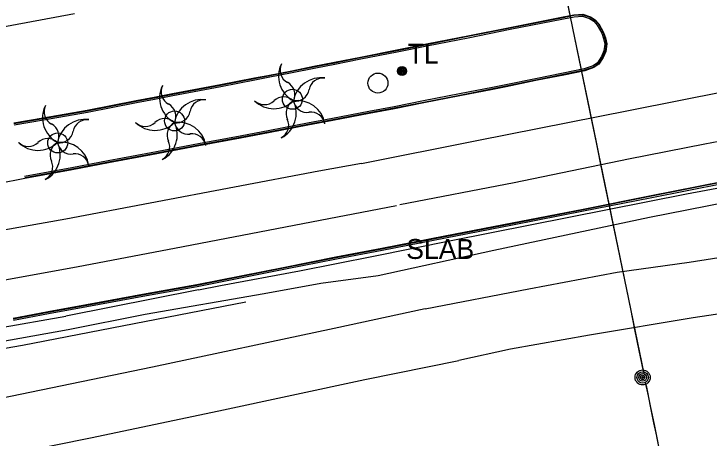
# Model space of a CAD drawing. Extents: x 368532 to 392481, y 10654822 to 10676899.
# Drawn here: x 385216.3 to 385391.1, y 10655020.7 to 10655127.4 of the extents above; entities that cross this region are included whole.
import ezdxf

# ---------------------------------------------------------------- set-up
doc = ezdxf.new("R2010")
doc.units = 0
for name, color, linetype in [('p_Catenary', 7, 'Continuous'), ('p_dtm sidewalk', 7, 'Continuous'), ('p_dtm slab', 7, 'Continuous'), ('p_railroad rr control', 7, 'Continuous'), ('p_road - paved curb', 7, 'Continuous'), ('p_road paint stripe', 7, 'Continuous'), ('p_structure fence', 7, 'Continuous'), ('p_utility general pole', 7, 'Continuous'), ('p_veg palm', 7, 'Continuous')]:
    doc.layers.add(name, color=color, linetype=linetype)

msp = doc.modelspace()

# ---------------------------------------------------------------- linework, layer by layer
at = {"layer": 'p_Catenary'}
for points in [[(385355.1, 10655131.93), (385356.19, 10655126.66), (385357.28, 10655121.39), (385358.37, 10655116.11), (385359.46, 10655110.84), (385360.55, 10655105.57), (385361.64, 10655100.29), (385362.73, 10655095.02), (385363.82, 10655089.75), (385364.91, 10655084.47), (385366, 10655079.2), (385367.09, 10655073.93), (385368.18, 10655068.65), (385369.27, 10655063.38), (385370.36, 10655058.1), (385371.45, 10655052.83), (385372.54, 10655047.56), (385373.63, 10655042.28), (385374.73, 10655037.01)], [(385355.15, 10655131.86), (385356.23, 10655126.62), (385357.31, 10655121.38), (385358.39, 10655116.14), (385359.47, 10655110.9), (385360.54, 10655105.66), (385361.62, 10655100.42), (385362.7, 10655095.17), (385363.78, 10655089.93), (385364.86, 10655084.69), (385365.94, 10655079.45), (385367.02, 10655074.21), (385368.1, 10655068.97), (385369.18, 10655063.72), (385370.26, 10655058.48), (385371.34, 10655053.24), (385372.41, 10655048), (385373.49, 10655042.76), (385374.57, 10655037.52)], [(385375.08, 10655034.7), (385375.79, 10655031.33), (385376.49, 10655027.95), (385377.19, 10655024.58), (385377.89, 10655021.2), (385378.6, 10655017.82), (385379.3, 10655014.45), (385380, 10655011.07), (385380.7, 10655007.69), (385381.4, 10655004.32), (385382.11, 10655000.94), (385382.81, 10654997.57), (385383.51, 10654994.19), (385384.21, 10654990.81), (385384.92, 10654987.44), (385385.62, 10654984.06), (385386.32, 10654980.68), (385387.02, 10654977.31), (385387.72, 10654973.93), (385388.43, 10654970.56), (385389.13, 10654967.18), (385389.83, 10654963.8), (385390.53, 10654960.43), (385391.24, 10654957.05)], [(385375.27, 10655033.98), (385376.32, 10655028.86), (385377.38, 10655023.74), (385378.43, 10655018.62), (385379.49, 10655013.5), (385380.54, 10655008.38), (385381.6, 10655003.26), (385382.65, 10654998.14), (385383.71, 10654993.02), (385384.77, 10654987.91), (385385.82, 10654982.79), (385386.88, 10654977.67), (385387.93, 10654972.55), (385388.99, 10654967.43), (385390.04, 10654962.31), (385391.1, 10654957.19), (385392.16, 10654952.07), (385393.21, 10654946.95), (385394.27, 10654941.83), (385395.32, 10654936.71)]]:
    msp.add_lwpolyline(points, dxfattribs=at)
at = {"layer": 'p_dtm sidewalk'}
for centre in [(385307.85, 10655109.99), (385286.32, 10655105.92), (385256.69, 10655100.47), (385227.29, 10655094.95)]:
    msp.add_circle(centre, 2.52, dxfattribs=at)
at = {"layer": 'p_dtm slab'}
for p, q in [((385385.48, 10655082.13), (385414.84, 10655087.81)), ((385365.59, 10655078.2), (385385.48, 10655082.13)), ((385405.36, 10655081.91), (385376.12, 10655076.16)), ((385346.1, 10655074.36), (385365.59, 10655078.2)), ((385376.12, 10655076.16), (385337.01, 10655067.94)), ((385326.28, 10655070.39), (385346.1, 10655074.36)), ((385306.7, 10655066.48), (385326.28, 10655070.39)), ((385337.01, 10655067.94), (385307.9, 10655061.49)), ((385288.11, 10655062.77), (385306.7, 10655066.48)), ((385268.22, 10655059.09), (385288.11, 10655062.77)), ((385307.9, 10655061.49), (385293.44, 10655059.6)), ((385262.74, 10655058.01), (385268.22, 10655059.09)), ((385293.44, 10655059.6), (385279.2, 10655057.03)), ((385262.74, 10655058.01), (385229.3, 10655051.42)), ((385279.2, 10655057.03), (385249.31, 10655051.83)), ((385179.79, 10655042.67), (385229.3, 10655051.42)), ((385249.31, 10655051.83), (385229.95, 10655047.92)), ((385229.95, 10655047.92), (385200.23, 10655042.67))]:
    msp.add_line(p, q, dxfattribs=at)
at = {"layer": 'p_railroad rr control'}
for points in [[(385319.73, 10655053.21), (385345.77, 10655058.27), (385368.03, 10655062.43), (385386.13, 10655064.99), (385397.87, 10655066.83), (385409.82, 10655068.68), (385425.49, 10655070.36), (385442.27, 10655072.38), (385455.45, 10655073.86), (385472.84, 10655075.3), (385491.24, 10655076.63), (385513.23, 10655077.56), (385537.03, 10655078.06), (385561.32, 10655078.48), (385586.42, 10655078.16), (385611.85, 10655077.98), (385625.27, 10655078.06), (385653.11, 10655078.02), (385677.54, 10655077.69), (385708.11, 10655077.49), (385735.04, 10655077.32), (385777.06, 10655077.4)], [(385760.89, 10655064.84), (385741.9, 10655064.19), (385727.43, 10655063.95), (385712.75, 10655063.91), (385693.18, 10655063.69), (385665.76, 10655063.95), (385637.9, 10655063.88), (385616.8, 10655064.01), (385582.2, 10655064.13), (385561.84, 10655063.97), (385542.7, 10655063.49), (385526.37, 10655063.2), (385516.6, 10655062.83), (385491.5, 10655061.69), (385471.45, 10655060.52), (385447.8, 10655058.35), (385413.08, 10655054.8), (385387.15, 10655050.97), (385361.05, 10655046.57), (385341.21, 10655043.06), (385328.23, 10655040.27)], [(385319.73, 10655053.21), (385296.82, 10655048.31), (385251.14, 10655038.54), (385205.17, 10655029.08), (385152.57, 10655018.37), (385111.55, 10655009.72), (385094.1, 10655006.34), (385079.83, 10655003.81)], [(385078.2, 10654989.23), (385087.88, 10654990.75), (385099.19, 10654992.69), (385110.12, 10654994.99), (385144.18, 10655001.87), (385172.13, 10655007.83), (385199.75, 10655013.58), (385235.51, 10655020.82), (385267.82, 10655027.55), (385304.56, 10655035.44), (385328.23, 10655040.27)]]:
    msp.add_lwpolyline(points, dxfattribs=at)
at = {"layer": 'p_road - paved curb'}
for p, q in [((385341.04, 10655124), (385354.41, 10655126.63)), ((385341.07, 10655123.85), (385354.44, 10655126.48)), ((385354.41, 10655126.63), (385357.12, 10655127.18)), ((385354.44, 10655126.48), (385357.14, 10655127.03)), ((385354.51, 10655126.14), (385357.18, 10655126.68)), ((385357.12, 10655127.18), (385359.4, 10655127.28)), ((385357.14, 10655127.03), (385359.38, 10655127.13)), ((385357.18, 10655126.68), (385359.33, 10655126.78)), ((385359.33, 10655126.78), (385361.08, 10655126.22)), ((385359.38, 10655127.13), (385361.23, 10655126.54)), ((385359.4, 10655127.28), (385361.29, 10655126.68)), ((385361.23, 10655126.54), (385362.4, 10655125.79)), ((385361.29, 10655126.68), (385362.5, 10655125.91)), ((385341.14, 10655123.51), (385354.51, 10655126.14)), ((385361.08, 10655126.22), (385362.17, 10655125.53)), ((385362.17, 10655125.53), (385363.01, 10655124.57)), ((385362.4, 10655125.79), (385363.3, 10655124.77)), ((385362.5, 10655125.91), (385363.42, 10655124.86)), ((385363.01, 10655124.57), (385364.15, 10655122.55)), ((385363.3, 10655124.77), (385364.47, 10655122.69)), ((385363.42, 10655124.86), (385364.61, 10655122.75)), ((385330.44, 10655121.9), (385341.04, 10655124)), ((385330.47, 10655121.75), (385341.07, 10655123.85)), ((385330.54, 10655121.41), (385341.14, 10655123.51)), ((385320.49, 10655119.93), (385330.44, 10655121.9)), ((385320.52, 10655119.78), (385330.47, 10655121.75)), ((385320.59, 10655119.44), (385330.54, 10655121.41)), ((385364.15, 10655122.55), (385364.6, 10655121.2)), ((385364.47, 10655122.69), (385364.94, 10655121.29)), ((385364.6, 10655121.2), (385364.89, 10655119.81)), ((385364.61, 10655122.75), (385365.08, 10655121.33)), ((385364.94, 10655121.29), (385365.25, 10655119.82)), ((385365.08, 10655121.33), (385365.4, 10655119.83)), ((385312.62, 10655118.36), (385320.49, 10655119.93)), ((385312.65, 10655118.21), (385320.52, 10655119.78)), ((385312.72, 10655117.87), (385320.59, 10655119.44)), ((385364.89, 10655119.81), (385364.68, 10655118.07)), ((385365.25, 10655119.82), (385365.02, 10655117.98)), ((385365.4, 10655119.83), (385365.17, 10655117.94)), ((385303.45, 10655116.55), (385312.62, 10655118.36)), ((385303.48, 10655116.4), (385312.65, 10655118.21)), ((385303.55, 10655116.06), (385312.72, 10655117.87)), ((385364.68, 10655118.07), (385364.06, 10655116.66)), ((385365.02, 10655117.98), (385364.37, 10655116.49)), ((385365.17, 10655117.94), (385364.5, 10655116.42)), ((385296.94, 10655115.26), (385303.45, 10655116.55)), ((385296.97, 10655115.11), (385303.48, 10655116.4)), ((385297.04, 10655114.77), (385303.55, 10655116.06)), ((385364.06, 10655116.66), (385363.05, 10655115.11)), ((385364.37, 10655116.49), (385363.31, 10655114.87)), ((385364.5, 10655116.42), (385363.42, 10655114.76)), ((385286.15, 10655113.11), (385291.72, 10655114.22)), ((385286.18, 10655112.96), (385291.75, 10655114.07)), ((385291.72, 10655114.22), (385296.94, 10655115.26)), ((385291.75, 10655114.07), (385296.97, 10655115.11)), ((385291.82, 10655113.73), (385297.04, 10655114.77)), ((385361.96, 10655114.35), (385359.72, 10655113.54)), ((385362.12, 10655114.03), (385359.81, 10655113.2)), ((385363.05, 10655115.11), (385361.96, 10655114.35)), ((385363.31, 10655114.87), (385362.12, 10655114.03)), ((385363.42, 10655114.76), (385362.19, 10655113.9)), ((385280.18, 10655111.94), (385286.15, 10655113.11)), ((385280.21, 10655111.79), (385286.18, 10655112.96)), ((385280.27, 10655111.45), (385286.25, 10655112.62)), ((385286.25, 10655112.62), (385291.82, 10655113.73)), ((385354.47, 10655112.51), (385347.49, 10655111.1)), ((385359.72, 10655113.54), (385354.47, 10655112.51)), ((385359.81, 10655113.2), (385354.54, 10655112.17)), ((385359.85, 10655113.06), (385354.57, 10655112.02)), ((385362.19, 10655113.9), (385359.85, 10655113.06)), ((385268.21, 10655109.65), (385276.8, 10655111.3)), ((385268.24, 10655109.5), (385276.83, 10655111.15)), ((385268.3, 10655109.16), (385276.89, 10655110.81)), ((385276.8, 10655111.3), (385280.18, 10655111.94)), ((385276.83, 10655111.15), (385280.21, 10655111.79)), ((385276.89, 10655110.81), (385280.27, 10655111.45)), ((385347.49, 10655111.1), (385340.03, 10655109.55)), ((385347.56, 10655110.76), (385340.1, 10655109.21)), ((385347.59, 10655110.61), (385340.13, 10655109.06)), ((385354.54, 10655112.17), (385347.56, 10655110.76)), ((385354.57, 10655112.02), (385347.59, 10655110.61)), ((385256.2, 10655107.35), (385268.21, 10655109.65)), ((385256.23, 10655107.2), (385268.24, 10655109.5)), ((385256.29, 10655106.86), (385268.3, 10655109.16)), ((385336.64, 10655108.85), (385328.35, 10655107.25)), ((385340.03, 10655109.55), (385336.64, 10655108.85)), ((385340.1, 10655109.21), (385336.71, 10655108.51)), ((385340.13, 10655109.06), (385336.74, 10655108.36)), ((385251.59, 10655106.47), (385256.2, 10655107.35)), ((385251.62, 10655106.32), (385256.23, 10655107.2)), ((385328.35, 10655107.25), (385319.32, 10655105.49)), ((385336.71, 10655108.51), (385328.42, 10655106.91)), ((385336.74, 10655108.36), (385328.45, 10655106.76)), ((385234.69, 10655103.2), (385247.03, 10655105.62)), ((385234.72, 10655103.05), (385247.06, 10655105.47)), ((385247.03, 10655105.62), (385251.59, 10655106.47)), ((385247.06, 10655105.47), (385251.62, 10655106.32)), ((385247.12, 10655105.13), (385251.68, 10655105.98)), ((385251.68, 10655105.98), (385256.29, 10655106.86)), ((385319.32, 10655105.49), (385311.9, 10655104.05)), ((385328.42, 10655106.91), (385319.39, 10655105.15)), ((385328.45, 10655106.76), (385319.42, 10655105)), ((385234.78, 10655102.71), (385247.12, 10655105.13)), ((385311.9, 10655104.05), (385305.57, 10655102.83)), ((385311.96, 10655103.71), (385305.63, 10655102.49)), ((385311.99, 10655103.56), (385305.66, 10655102.34)), ((385319.39, 10655105.15), (385311.96, 10655103.71)), ((385319.42, 10655105), (385311.99, 10655103.56)), ((385223.64, 10655101.27), (385234.69, 10655103.2)), ((385223.67, 10655101.12), (385234.72, 10655103.05)), ((385223.73, 10655100.78), (385234.78, 10655102.71)), ((385305.57, 10655102.83), (385296.44, 10655101.1)), ((385305.63, 10655102.49), (385296.5, 10655100.76)), ((385305.66, 10655102.34), (385296.53, 10655100.61)), ((385216.26, 10655099.97), (385223.64, 10655101.27)), ((385216.29, 10655099.83), (385223.67, 10655101.12)), ((385216.35, 10655099.48), (385223.73, 10655100.78)), ((385296.44, 10655101.1), (385290.14, 10655099.91)), ((385296.5, 10655100.76), (385290.2, 10655099.57)), ((385296.53, 10655100.61), (385290.23, 10655099.42)), ((385290.14, 10655099.91), (385280.66, 10655098.1)), ((385290.2, 10655099.57), (385280.72, 10655097.76)), ((385290.23, 10655099.42), (385280.75, 10655097.61)), ((385273.16, 10655096.66), (385262.72, 10655094.71)), ((385280.66, 10655098.1), (385273.16, 10655096.66)), ((385280.72, 10655097.76), (385273.22, 10655096.32)), ((385280.75, 10655097.61), (385273.25, 10655096.17)), ((385273.22, 10655096.32), (385262.78, 10655094.37)), ((385273.25, 10655096.17), (385262.81, 10655094.22)), ((385262.72, 10655094.71), (385250.81, 10655092.45)), ((385262.78, 10655094.37), (385250.87, 10655092.11)), ((385262.81, 10655094.22), (385250.9, 10655091.96)), ((385250.81, 10655092.45), (385239.99, 10655090.43)), ((385250.87, 10655092.11), (385240.05, 10655090.09)), ((385250.9, 10655091.96), (385240.08, 10655089.94)), ((385239.99, 10655090.43), (385230.86, 10655088.7)), ((385240.05, 10655090.09), (385230.92, 10655088.36)), ((385240.08, 10655089.94), (385230.95, 10655088.21)), ((385230.86, 10655088.7), (385218.97, 10655086.49)), ((385230.92, 10655088.36), (385219.03, 10655086.15)), ((385230.95, 10655088.21), (385219.06, 10655086)), ((385219.06, 10655086), (385212.15, 10655084.7)), ((385376.19, 10655081.67), (385394.81, 10655085.36)), ((385376.22, 10655081.52), (385394.84, 10655085.21)), ((385376.29, 10655081.18), (385394.91, 10655084.87)), ((385359.49, 10655078.33), (385376.19, 10655081.67)), ((385359.52, 10655078.18), (385376.22, 10655081.52)), ((385359.59, 10655077.84), (385376.29, 10655081.18)), ((385341.63, 10655074.88), (385359.49, 10655078.33)), ((385341.66, 10655074.73), (385359.52, 10655078.18)), ((385341.73, 10655074.39), (385359.59, 10655077.84)), ((385324.7, 10655071.56), (385341.63, 10655074.88)), ((385324.73, 10655071.41), (385341.66, 10655074.73)), ((385324.8, 10655071.07), (385341.73, 10655074.39)), ((385308.82, 10655068.49), (385324.7, 10655071.56)), ((385308.85, 10655068.34), (385324.73, 10655071.41)), ((385308.91, 10655068), (385324.8, 10655071.07)), ((385297.28, 10655066.27), (385308.82, 10655068.49)), ((385297.31, 10655066.12), (385308.85, 10655068.34)), ((385297.38, 10655065.78), (385308.91, 10655068)), ((385284.45, 10655063.75), (385297.28, 10655066.27)), ((385284.48, 10655063.6), (385297.31, 10655066.12)), ((385284.55, 10655063.26), (385297.38, 10655065.78)), ((385262.29, 10655059.37), (385284.45, 10655063.75)), ((385262.32, 10655059.22), (385284.48, 10655063.6)), ((385262.38, 10655058.88), (385284.55, 10655063.26)), ((385249.53, 10655057.05), (385262.29, 10655059.37)), ((385249.56, 10655056.9), (385262.32, 10655059.22)), ((385249.62, 10655056.56), (385262.38, 10655058.88)), ((385234.55, 10655054.34), (385249.53, 10655057.05)), ((385234.58, 10655054.19), (385249.56, 10655056.9)), ((385234.64, 10655053.85), (385249.62, 10655056.56)), ((385224.9, 10655052.53), (385234.55, 10655054.34)), ((385224.93, 10655052.38), (385234.58, 10655054.19)), ((385224.99, 10655052.04), (385234.64, 10655053.85)), ((385216.05, 10655050.87), (385224.9, 10655052.53)), ((385216.08, 10655050.72), (385224.93, 10655052.38)), ((385216.14, 10655050.38), (385224.99, 10655052.04))]:
    msp.add_line(p, q, dxfattribs=at)
at = {"layer": 'p_road paint stripe'}
for p, q in [((385211.85, 10655123.87), (385231.56, 10655127.49)), ((385371.27, 10655103.2), (385412.75, 10655111.37)), ((385332.68, 10655095.52), (385371.27, 10655103.2)), ((385390.04, 10655094.68), (385413.76, 10655099.34)), ((385303.67, 10655089.77), (385332.68, 10655095.52)), ((385370.84, 10655090.92), (385390.04, 10655094.68)), ((385303.67, 10655089.77), (385293.01, 10655087.82)), ((385342.1, 10655085.01), (385370.84, 10655090.92)), ((385293.01, 10655087.82), (385229.31, 10655075.76)), ((385313.39, 10655079.45), (385342.1, 10655085.01)), ((385258.89, 10655068.87), (385312.52, 10655079.24)), ((385229.31, 10655075.76), (385213.71, 10655073)), ((385232, 10655063.79), (385258.89, 10655068.87)), ((385202.08, 10655058.33), (385232, 10655063.79))]:
    msp.add_line(p, q, dxfattribs=at)
at = {"layer": 'p_structure fence'}
for p, q in [((385218.47, 10655044.06), (385274.59, 10655054.97)), ((385192.86, 10655039.81), (385218.47, 10655044.06))]:
    msp.add_line(p, q, dxfattribs=at)
at = {"layer": 'p_utility general pole'}
for centre, radius in [((385313.92, 10655113), 1.14), ((385313.92, 10655113), 0.865), ((385313.92, 10655113), 0.584), ((385313.92, 10655113), 0.323), ((385313.92, 10655113), 0.115), ((385374.42, 10655035.99), 1.9), ((385374.42, 10655035.99), 1.44), ((385374.42, 10655035.99), 0.973), ((385374.42, 10655035.99), 0.539), ((385374.42, 10655035.99), 0.192)]:
    msp.add_circle(centre, radius, dxfattribs=at)
at = {"layer": 'p_veg palm'}
for centre, radius, start, end in [((385289.9, 10655111.75), 7.06, 153.934, 241.934), ((385286.76, 10655113.25), 3.52, 153.934, 241.934), ((385293.52, 10655104.29), 7.06, 81.934, 169.934), ((385293.98, 10655107.75), 3.52, 81.934, 169.934), ((385259.97, 10655106.29), 7.06, 153.934, 241.934), ((385256.83, 10655107.79), 3.52, 153.934, 241.934), ((385283.42, 10655107.09), 3.52, 334, 62), ((385287.06, 10655108.97), 3.52, 261.934, 349.934), ((385263.59, 10655098.83), 7.06, 81.934, 169.934), ((385264.05, 10655102.29), 3.52, 81.934, 169.934), ((385281.68, 10655110.61), 7.06, 225.934, 313.934), ((385279.28, 10655108.09), 3.52, 225.934, 313.934), ((385284.12, 10655102.99), 3.52, 45.9339, 133.9339), ((385280.24, 10655102.45), 7.06, 297.9339, 25.9339), ((385288.24, 10655102.41), 3.52, 117.934, 205.934), ((385287.56, 10655098.55), 7.06, 9.934, 97.934), ((385290.06, 10655106.13), 3.52, 189.934, 277.934), ((385230.55, 10655101.27), 7.06, 153.934, 241.934), ((385227.41, 10655102.77), 3.52, 153.934, 241.934), ((385253.49, 10655101.63), 3.52, 334, 62), ((385257.13, 10655103.51), 3.52, 261.934, 349.934), ((385290.98, 10655099.17), 3.52, 9.934, 97.934), ((385234.17, 10655093.81), 7.06, 81.934, 169.934), ((385234.63, 10655097.27), 3.52, 81.934, 169.934), ((385251.75, 10655105.15), 7.06, 225.934, 313.934), ((385249.35, 10655102.63), 3.52, 225.934, 313.934), ((385254.19, 10655097.53), 3.52, 45.9339, 133.9339), ((385250.31, 10655096.99), 7.06, 297.9339, 25.9339), ((385258.31, 10655096.95), 3.52, 117.934, 205.934), ((385257.63, 10655093.09), 7.06, 9.934, 97.934), ((385260.13, 10655100.67), 3.52, 189.934, 277.934), ((385281.88, 10655099.39), 3.52, 297.934, 25.934), ((385224.07, 10655096.61), 3.52, 334, 62), ((385227.71, 10655098.49), 3.52, 261.934, 349.934), ((385261.05, 10655093.71), 3.52, 9.934, 97.934), ((385222.33, 10655100.13), 7.06, 225.934, 313.934), ((385219.93, 10655097.61), 3.52, 225.934, 313.934), ((385224.77, 10655092.51), 3.52, 45.9339, 133.9339), ((385220.89, 10655091.97), 7.06, 297.9339, 25.9339), ((385228.89, 10655091.93), 3.52, 117.934, 205.934), ((385228.21, 10655088.07), 7.06, 9.934, 97.934), ((385230.71, 10655095.65), 3.52, 189.934, 277.934), ((385251.95, 10655093.93), 3.52, 297.934, 25.934), ((385231.63, 10655088.69), 3.52, 9.934, 97.934), ((385222.53, 10655088.91), 3.52, 297.934, 25.934)]:
    msp.add_arc(centre, radius, start, end, dxfattribs=at)

# ---------------------------------------------------------------- texts
at = {"layer": 'p_dtm slab'}
msp.add_text(' SLAB', height=5, dxfattribs=at).set_placement((385313.1, 10655065.78))
at = {"layer": 'p_utility general pole'}
msp.add_text('TL', height=5, dxfattribs=at).set_placement((385315.31, 10655114.89))

doc.saveas('drawing.dxf')
